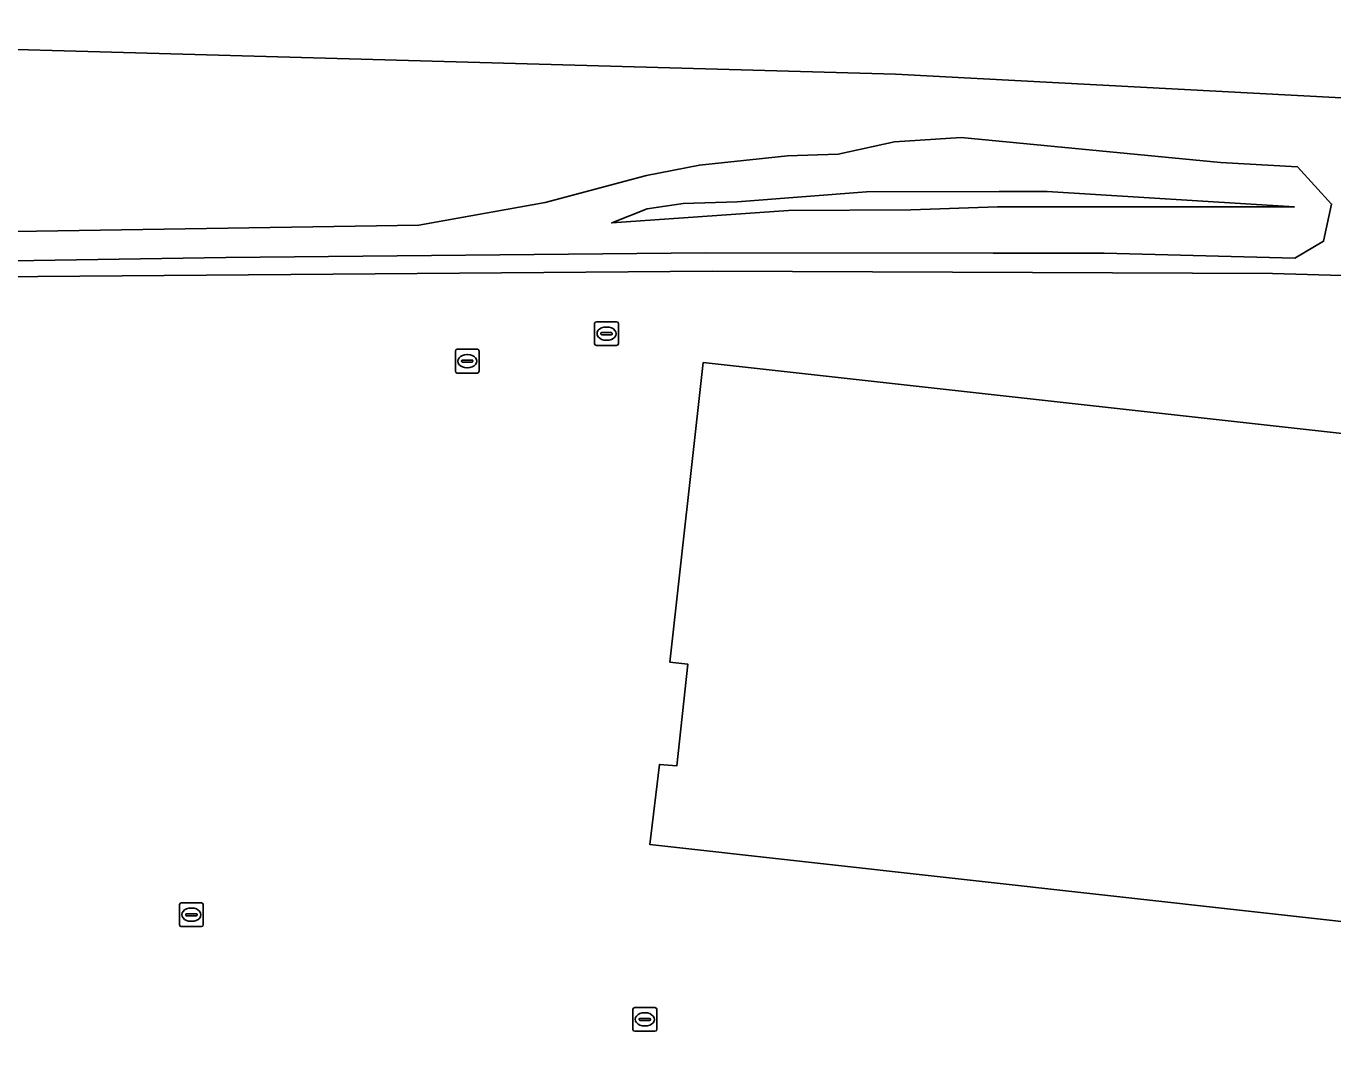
# Model space of a CAD drawing. Extents: x 163008 to 163854, y 382777 to 383982.
# Drawn here: x 163066 to 163121.1, y 383938.5 to 383981.3 of the extents above; entities that cross this region are included whole.
import ezdxf

# ---------------------------------------------------------------- set-up
doc = ezdxf.new("R2010")
doc.units = 0
for name, color, linetype in [('IMGEO_Erf', 7, 'Continuous'), ('IMGEO_Grasland_overig', 7, 'Continuous'), ('IMGEO_Hek', 7, 'Continuous'), ('IMGEO_Pand', 7, 'Continuous'), ('IMGEO_Rioolput', 7, 'Continuous'), ('IMGEO_Struiken', 7, 'Continuous')]:
    doc.layers.add(name, color=color, linetype=linetype)

msp = doc.modelspace()

# ---------------------------------------------------------------- linework, layer by layer
at = {"layer": 'IMGEO_Erf'}
for points in [[(163184.828, 383944.488), (163192.198, 383963.657), (163130.778, 383970.367), (163125.854, 383970.697), (163118.509, 383970.897), (163094.915, 383970.999), (163036.247, 383970.543), (163053.933, 383937.027), (163053.953, 383936.658), (163066.661, 383937.409), (163076.906, 383937.538), (163086.987, 383937.137), (163101.44, 383935.846), (163112.282, 383934.196), (163117.29, 383933.145), (163127.258, 383930.613), (163137, 383927.725), (163146.563, 383924.32), (163155.953, 383920.628), (163176.923, 383911.904), (163182.463, 383935.631), (163183.532, 383940.207), (163183.965, 383942.062)], [(163092.273, 383946.823), (163092.67, 383950.207), (163093.41, 383950.151), (163093.867, 383954.435), (163093.118, 383954.518), (163094.521, 383967.147), (163153.558, 383960.586), (163153.934, 383963.975), (163159.838, 383963.319), (163159.805, 383963.021), (163181.165, 383960.73), (163179.421, 383944.987), (163179.324, 383944.113), (163175.734, 383944.511), (163174.624, 383934.522), (163174.246, 383931.151), (163173.644, 383925.765), (163166.37, 383926.554), (163162.651, 383926.979), (163155.415, 383927.763), (163156.033, 383933.525), (163156.31, 383936.139), (163156.736, 383939.651)]]:
    msp.add_lwpolyline(points, close=True, dxfattribs=at)
at = {"layer": 'IMGEO_Grasland_overig'}
msp.add_lwpolyline([(163224.722, 383967.416), (163206.823, 383969.638), (163195.829, 383970.71), (163179.176, 383972.822), (163178.235, 383972.906), (163165.758, 383974.286), (163155.07, 383974.837), (163123.005, 383978.229), (163102.616, 383979.309), (163030.535, 383981.333), (163030.535, 383981.333), (163036.247, 383970.543), (163094.915, 383970.999), (163118.509, 383970.897), (163125.854, 383970.697), (163130.778, 383970.367), (163192.198, 383963.657), (163205.701, 383962.182), (163219.179, 383960.709)], dxfattribs=at)
for points in [[(163038.313, 383971.161), (163040.429, 383971.497), (163049.144, 383972.118), (163061.939, 383972.612), (163082.529, 383972.942), (163087.86, 383973.902), (163092.131, 383975.037), (163094.356, 383975.474), (163098.074, 383975.864), (163100.205, 383975.929), (163102.585, 383976.458), (163105.383, 383976.637), (163116.317, 383975.582), (163119.558, 383975.4), (163120.996, 383973.831), (163120.659, 383972.264), (163119.447, 383971.548), (163111.417, 383971.759), (163106.742, 383971.764), (163094.619, 383971.778), (163074.399, 383971.584), (163051.008, 383971.216)], [(163106.987, 383974.356), (163101.406, 383974.344), (163095.949, 383973.923), (163093.678, 383973.855), (163092.152, 383973.627), (163090.667, 383973.039), (163098.106, 383973.562), (163103.266, 383973.59), (163106.926, 383973.714), (163119.427, 383973.712), (163109.012, 383974.358)]]:
    msp.add_lwpolyline(points, close=True, dxfattribs=at)
at = {"layer": 'IMGEO_Hek'}
for points in [[(163036.247, 383970.543), (163094.915, 383970.999)], [(163094.915, 383970.999), (163118.509, 383970.897), (163125.854, 383970.697), (163130.778, 383970.367), (163192.198, 383963.657)]]:
    msp.add_lwpolyline(points, dxfattribs=at)
at = {"layer": 'IMGEO_Pand'}
msp.add_lwpolyline([(163181.165, 383960.73), (163159.805, 383963.021), (163159.838, 383963.319), (163153.934, 383963.975), (163153.558, 383960.586), (163094.521, 383967.147), (163093.118, 383954.518), (163093.867, 383954.435), (163093.41, 383950.151), (163092.67, 383950.207), (163092.273, 383946.823), (163156.736, 383939.651), (163156.31, 383936.139), (163156.033, 383933.525), (163155.415, 383927.763), (163162.651, 383926.979), (163166.37, 383926.554), (163173.644, 383925.765), (163174.246, 383931.151), (163174.624, 383934.522), (163175.734, 383944.511), (163179.324, 383944.113), (163179.421, 383944.987)], close=True, dxfattribs=at)
at = {"layer": 'IMGEO_Rioolput'}
for p, q in [((163089.943, 383967.941), (163089.943, 383968.793)), ((163090.018, 383968.867), (163090.87, 383968.867)), ((163090.431, 383968.647), (163090.456, 383968.647)), ((163090.944, 383968.793), (163090.944, 383967.941)), ((163090.202, 383968.361), (163090.202, 383968.373)), ((163090.64, 383968.324), (163090.242, 383968.324)), ((163090.245, 383968.41), (163090.643, 383968.41)), ((163090.454, 383968.087), (163090.429, 383968.087)), ((163090.686, 383968.373), (163090.686, 383968.361)), ((163084.076, 383966.782), (163084.076, 383967.634)), ((163084.151, 383967.708), (163085.003, 383967.708)), ((163084.564, 383967.488), (163084.589, 383967.488)), ((163085.077, 383967.634), (163085.077, 383966.782)), ((163090.87, 383967.867), (163090.018, 383967.867)), ((163084.335, 383967.202), (163084.335, 383967.214)), ((163084.773, 383967.165), (163084.375, 383967.165)), ((163084.378, 383967.251), (163084.776, 383967.251)), ((163084.587, 383966.928), (163084.562, 383966.928)), ((163084.819, 383967.214), (163084.819, 383967.202)), ((163085.003, 383966.708), (163084.151, 383966.708)), ((163072.45, 383943.443), (163072.45, 383944.295)), ((163072.525, 383944.369), (163073.377, 383944.369)), ((163073.451, 383944.295), (163073.451, 383943.443)), ((163072.709, 383943.863), (163072.709, 383943.875)), ((163073.147, 383943.826), (163072.749, 383943.826)), ((163072.752, 383943.912), (163073.15, 383943.912)), ((163072.938, 383944.149), (163072.963, 383944.149)), ((163073.193, 383943.875), (163073.193, 383943.863)), ((163073.377, 383943.369), (163072.525, 383943.369)), ((163072.961, 383943.589), (163072.936, 383943.589)), ((163091.558, 383939.03), (163091.558, 383939.882)), ((163091.633, 383939.956), (163092.485, 383939.956)), ((163092.559, 383939.882), (163092.559, 383939.03)), ((163091.817, 383939.45), (163091.817, 383939.462)), ((163092.255, 383939.413), (163091.857, 383939.413)), ((163091.86, 383939.499), (163092.258, 383939.499)), ((163092.046, 383939.736), (163092.071, 383939.736)), ((163092.301, 383939.462), (163092.301, 383939.45)), ((163092.485, 383938.956), (163091.633, 383938.956)), ((163092.069, 383939.176), (163092.044, 383939.176))]:
    msp.add_line(p, q, dxfattribs=at)
for points in [[(163089.943, 383967.941), (163089.943, 383968.793)], [(163090.018, 383968.867), (163090.87, 383968.867)], [(163090.944, 383968.793), (163090.944, 383967.941)], [(163084.076, 383966.782), (163084.076, 383967.634)], [(163084.151, 383967.708), (163085.003, 383967.708)], [(163085.077, 383967.634), (163085.077, 383966.782)], [(163090.87, 383967.867), (163090.018, 383967.867)], [(163085.003, 383966.708), (163084.151, 383966.708)], [(163072.45, 383943.443), (163072.45, 383944.295)], [(163072.525, 383944.369), (163073.377, 383944.369)], [(163073.451, 383944.295), (163073.451, 383943.443)], [(163073.377, 383943.369), (163072.525, 383943.369)], [(163091.558, 383939.03), (163091.558, 383939.882)], [(163091.633, 383939.956), (163092.485, 383939.956)], [(163092.559, 383939.882), (163092.559, 383939.03)], [(163092.485, 383938.956), (163091.633, 383938.956)]]:
    msp.add_lwpolyline(points, dxfattribs=at)
for centre, radius, start, end in [((163090.02, 383968.791), 0.0765, 91.552, 178.448), ((163090.02, 383968.791), 0.0765, 91.552, 178.448), ((163090.868, 383968.791), 0.0765, 1.552, 88.448), ((163090.868, 383968.791), 0.0765, 1.552, 88.448), ((163090.02, 383967.943), 0.0765, 181.552, 268.448), ((163090.02, 383967.943), 0.0765, 181.552, 268.448), ((163090.242, 383968.37), 0.0403, 85.8775, 175.7526), ((163090.239, 383968.36), 0.0366, 178.938, 274.7102), ((163090.643, 383968.367), 0.043, 264.8664, 352.4533), ((163090.647, 383968.372), 0.0386, 1.7309, 96.639), ((163090.868, 383967.943), 0.0765, 271.552, 358.448), ((163090.868, 383967.943), 0.0765, 271.552, 358.448), ((163084.153, 383967.632), 0.0765, 91.552, 178.448), ((163084.153, 383967.632), 0.0765, 91.552, 178.448), ((163085.001, 383967.632), 0.0765, 1.552, 88.448), ((163085.001, 383967.632), 0.0765, 1.552, 88.448), ((163084.375, 383967.211), 0.0403, 85.8775, 175.7526), ((163084.372, 383967.201), 0.0366, 178.938, 274.7102), ((163084.776, 383967.208), 0.043, 264.8664, 352.4533), ((163084.78, 383967.213), 0.0386, 1.7309, 96.639), ((163084.153, 383966.784), 0.0765, 181.552, 268.448), ((163084.153, 383966.784), 0.0765, 181.552, 268.448), ((163085.001, 383966.784), 0.0765, 271.552, 358.448), ((163085.001, 383966.784), 0.0765, 271.552, 358.448), ((163072.527, 383944.293), 0.0765, 91.552, 178.448), ((163072.527, 383944.293), 0.0765, 91.552, 178.448), ((163073.375, 383944.293), 0.0765, 1.552, 88.448), ((163073.375, 383944.293), 0.0765, 1.552, 88.448), ((163072.749, 383943.872), 0.0403, 85.8775, 175.7526), ((163072.746, 383943.862), 0.0366, 178.938, 274.7102), ((163073.15, 383943.869), 0.043, 264.8664, 352.4533), ((163073.154, 383943.874), 0.0386, 1.7309, 96.639), ((163072.527, 383943.445), 0.0765, 181.552, 268.448), ((163072.527, 383943.445), 0.0765, 181.552, 268.448), ((163073.375, 383943.445), 0.0765, 271.552, 358.448), ((163073.375, 383943.445), 0.0765, 271.552, 358.448), ((163091.635, 383939.88), 0.0765, 91.552, 178.448), ((163091.635, 383939.88), 0.0765, 91.552, 178.448), ((163092.483, 383939.88), 0.0765, 1.552, 88.448), ((163092.483, 383939.88), 0.0765, 1.552, 88.448), ((163091.857, 383939.459), 0.0403, 85.8775, 175.7526), ((163091.854, 383939.449), 0.0366, 178.938, 274.7102), ((163092.258, 383939.456), 0.043, 264.8664, 352.4533), ((163092.262, 383939.461), 0.0386, 1.7309, 96.639), ((163091.635, 383939.032), 0.0765, 181.552, 268.448), ((163091.635, 383939.032), 0.0765, 181.552, 268.448), ((163092.483, 383939.032), 0.0765, 271.552, 358.448), ((163092.483, 383939.032), 0.0765, 271.552, 358.448)]:
    msp.add_arc(centre, radius, start, end, dxfattribs=at)
for centre, major_axis, ratio, start_param, end_param in [((163090.43, 383968.367), (-0.387, 0.002), 0.722429, 4.712389, 7.853982), ((163090.455, 383968.367), (-0.39, 0.002), 0.717154, 1.570796, 4.712389), ((163084.563, 383967.208), (-0.387, 0.002), 0.722429, 4.712389, 7.853982), ((163084.588, 383967.208), (-0.39, 0.002), 0.717154, 1.570796, 4.712389), ((163072.937, 383943.869), (-0.387, 0.002), 0.722429, 4.712389, 7.853982), ((163072.962, 383943.869), (-0.39, 0.002), 0.717154, 1.570796, 4.712389), ((163092.045, 383939.456), (-0.387, 0.002), 0.722429, 4.712389, 7.853982), ((163092.07, 383939.456), (-0.39, 0.002), 0.717154, 1.570796, 4.712389)]:
    msp.add_ellipse(centre, major_axis=major_axis, ratio=ratio, start_param=start_param, end_param=end_param, dxfattribs=at)
at = {"layer": 'IMGEO_Struiken'}
for points in [[(163038.313, 383971.161), (163051.008, 383971.216), (163074.399, 383971.584), (163094.619, 383971.778), (163106.742, 383971.764), (163111.417, 383971.759), (163119.447, 383971.548), (163120.659, 383972.264), (163120.996, 383973.831), (163119.558, 383975.4), (163116.317, 383975.582), (163105.383, 383976.637), (163102.585, 383976.458), (163100.205, 383975.929), (163098.074, 383975.864), (163094.356, 383975.474), (163092.131, 383975.037), (163087.86, 383973.902), (163082.529, 383972.942), (163061.939, 383972.612), (163049.144, 383972.118), (163040.429, 383971.497)], [(163106.987, 383974.356), (163109.012, 383974.358), (163119.427, 383973.712), (163106.926, 383973.714), (163103.266, 383973.59), (163098.106, 383973.562), (163090.667, 383973.039), (163092.152, 383973.627), (163093.678, 383973.855), (163095.949, 383973.923), (163101.406, 383974.344)]]:
    msp.add_lwpolyline(points, close=True, dxfattribs=at)

doc.saveas('drawing.dxf')
